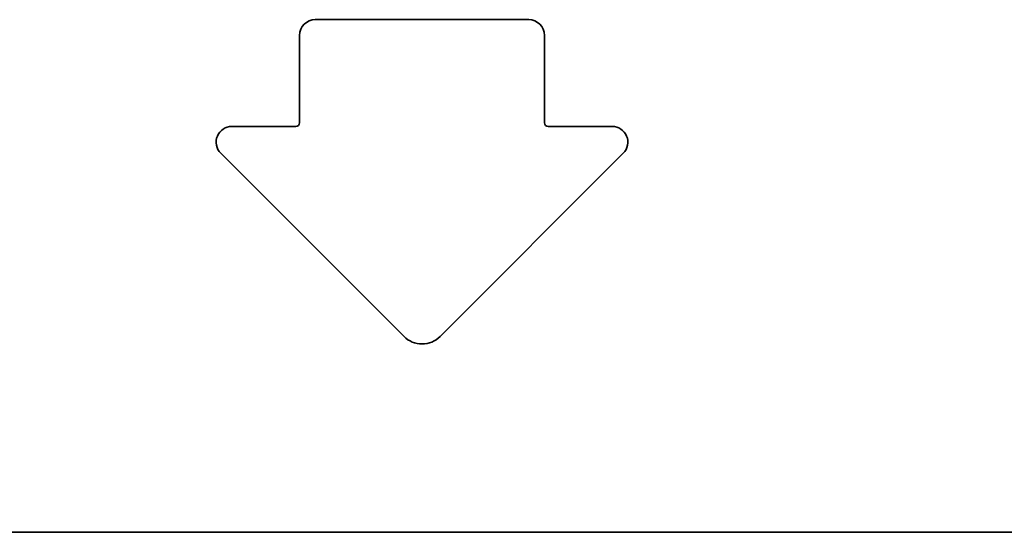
# Model space of a CAD drawing. Header units: millimetres. Extents: x -56303 to -45239, y -20463 to -4540.
# Tile 749 of 891: x -51736.12 to -51726, y -15902.95 to -15897.67. Entities that reach past the tile are written whole.
import ezdxf

# ---------------------------------------------------------------- set-up
doc = ezdxf.new("R2010")
doc.units = ezdxf.units.MM
doc.layers.add('_HVAC_urzadzenia', color=220, linetype='Continuous', lineweight=35)

# ---------------------------------------------------------------- blocks, each defined once
blk = doc.blocks.new('A$C41852E73')
at = {"linetype": 'Continuous'}
for p, q in [((64.503, 17.153), (62.307, 17.153)), ((62.144, 16.991), (62.144, 16.092)), ((64.665, 16.092), (64.665, 16.991)), ((62.107, 16.055), (61.449, 16.055)), ((65.36, 16.055), (64.703, 16.055)), ((61.335, 15.778), (63.22, 13.893)), ((63.59, 13.893), (65.475, 15.778)), ((16.221, 11.879), (107.995, 11.879))]:
    blk.add_line(p, q, dxfattribs=at)
for centre, radius, start, end in [((62.307, 16.991), 0.162, 90, 180), ((64.503, 16.991), 0.162, 0, 90), ((61.449, 15.893), 0.162, 90, 225), ((65.36, 15.893), 0.162, 315, 90), ((63.405, 14.078), 0.262, 225, 315)]:
    blk.add_arc(centre, radius, start, end, dxfattribs=at)
at = {"linetype": 'Continuous', "extrusion": (0, 0, -1)}
for centre, start, end in [((-62.107, 16.092), 180, 270), ((-64.703, 16.092), 270, 0)]:
    blk.add_arc(centre, 0.0375, start, end, dxfattribs=at)

msp = doc.modelspace()

# ---------------------------------------------------------------- block references
at = {"layer": '_HVAC_urzadzenia'}
msp.add_blockref('A$C41852E73', (-51795.391, -15914.824), dxfattribs=at)

doc.saveas('drawing.dxf')
